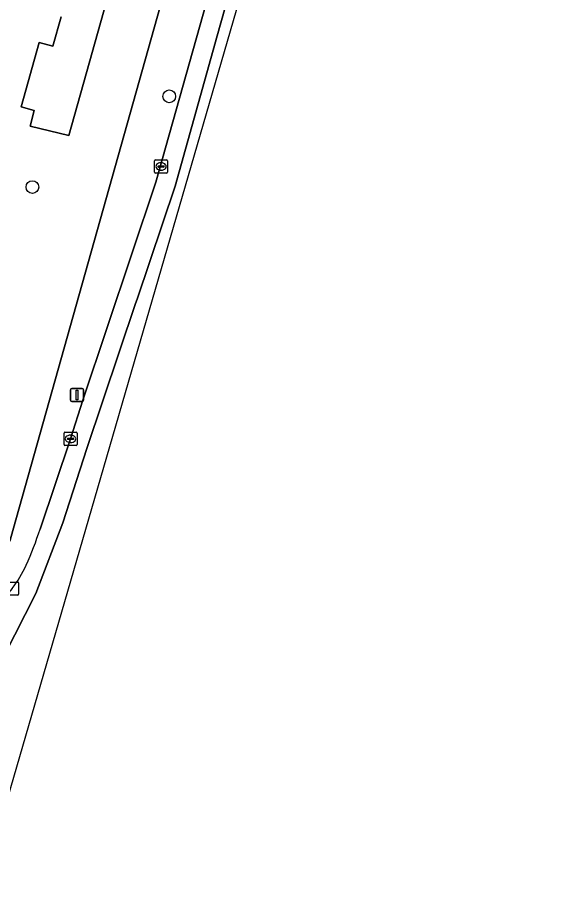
# Model space of a CAD drawing. Extents: x 162523 to 163266, y 381230 to 382050.
# Drawn here: x 163153.5 to 163194.9, y 381242.7 to 381310.4 of the extents above; entities that cross this region are included whole.
import ezdxf

# ---------------------------------------------------------------- set-up
doc = ezdxf.new("R2010")
doc.units = 0
for name, color, linetype in [('IMGEO_Boom', 7, 'Continuous'), ('IMGEO_Erf', 7, 'Continuous'), ('IMGEO_Fietspad_gesloten', 7, 'Continuous'), ('IMGEO_Kolk', 7, 'Continuous'), ('IMGEO_Lichtmast', 7, 'Continuous'), ('IMGEO_Pand', 7, 'Continuous'), ('IMGEO_Rijbaan_lokaal_gesloten', 7, 'Continuous'), ('IMGEO_Voetpad_open', 7, 'Continuous')]:
    doc.layers.add(name, color=color, linetype=linetype)

msp = doc.modelspace()

# ---------------------------------------------------------------- linework, layer by layer
at = {"layer": 'IMGEO_Boom'}
for centre in [(163165.117, 381304.375), (163154.626, 381297.422)]:
    msp.add_circle(centre, 0.489, dxfattribs=at)
at = {"layer": 'IMGEO_Erf'}
for points in [[(163162.563, 381319.648), (163157.407, 381301.38), (163154.441, 381302.09), (163154.761, 381303.301), (163153.763, 381303.565), (163155.153, 381308.502), (163156.202, 381308.21), (163156.827, 381310.455)], [(163089.036, 381305.65), (163100.121, 381293.889), (163100.168, 381293.933), (163100.793, 381293.273), (163100.872, 381293.349), (163128.532, 381264.15), (163152.909, 381270.379), (163153.113, 381271.101), (163166.53, 381318.72)]]:
    msp.add_lwpolyline(points, dxfattribs=at)
at = {"layer": 'IMGEO_Fietspad_gesloten'}
for points in [[(163193.255, 381414.86), (163189.041, 381389.044), (163187.526, 381381.562), (163186.599, 381377.668), (163179.45, 381352.286), (163179.378, 381352.03), (163177.912, 381346.783), (163177.396, 381344.892), (163172.06, 381326.147), (163171.886, 381325.528), (163170.04, 381318.958), (163164.095, 381297.8), (163158.494, 381281.107), (163157.546, 381278.134), (163155.211, 381271.212)], [(163153.068, 381266.665), (163152.267, 381265.686), (163150.14, 381263.088), (163152.456, 381261.506), (163154.875, 381266.297), (163156.947, 381271.696), (163158.8, 381277.397), (163162.539, 381288.498), (163162.653, 381288.836), (163165.562, 381297.502), (163168.783, 381309.023), (163173.669, 381326.303), (163177.748, 381340.702), (163180.234, 381349.548), (163186.222, 381370.751)]]:
    msp.add_lwpolyline(points, dxfattribs=at)
for centre, radius, start, end in [((163129.009, 381279.666), 27.532, 335.97506, 342.11724), ((163145.404, 381272.545), 9.66, 322.50654, 334.96599)]:
    msp.add_arc(centre, radius, start, end, dxfattribs=at)
at = {"layer": 'IMGEO_Kolk'}
for p, q in [((163163.991, 381298.575), (163163.991, 381299.427)), ((163164.066, 381299.501), (163164.918, 381299.501)), ((163164.25, 381298.995), (163164.25, 381299.007)), ((163164.688, 381298.958), (163164.29, 381298.958)), ((163164.293, 381299.044), (163164.691, 381299.044)), ((163164.479, 381299.281), (163164.504, 381299.281)), ((163164.734, 381299.007), (163164.734, 381298.995)), ((163164.992, 381299.427), (163164.992, 381298.575)), ((163164.918, 381298.501), (163164.066, 381298.501)), ((163164.502, 381298.721), (163164.477, 381298.721)), ((163157.048, 381277.708), (163157.048, 381278.56)), ((163157.123, 381278.634), (163157.975, 381278.634)), ((163158.049, 381278.56), (163158.049, 381277.708)), ((163157.307, 381278.128), (163157.307, 381278.14)), ((163157.745, 381278.091), (163157.347, 381278.091)), ((163157.35, 381278.177), (163157.748, 381278.177)), ((163157.559, 381277.854), (163157.534, 381277.854)), ((163157.536, 381278.414), (163157.561, 381278.414)), ((163157.791, 381278.14), (163157.791, 381278.128)), ((163157.975, 381277.634), (163157.123, 381277.634)), ((163152.642, 381267.165), (163153.494, 381267.165)), ((163153.568, 381267.091), (163153.568, 381266.239)), ((163153.494, 381266.165), (163152.642, 381266.165))]:
    msp.add_line(p, q, dxfattribs=at)
for points in [[(163163.991, 381298.575), (163163.991, 381299.427)], [(163164.066, 381299.501), (163164.918, 381299.501)], [(163164.992, 381299.427), (163164.992, 381298.575)], [(163164.918, 381298.501), (163164.066, 381298.501)], [(163157.048, 381277.708), (163157.048, 381278.56)], [(163157.123, 381278.634), (163157.975, 381278.634)], [(163158.049, 381278.56), (163158.049, 381277.708)], [(163157.975, 381277.634), (163157.123, 381277.634)], [(163152.642, 381267.165), (163153.494, 381267.165)], [(163153.568, 381267.091), (163153.568, 381266.239)], [(163153.494, 381266.165), (163152.642, 381266.165)]]:
    msp.add_lwpolyline(points, dxfattribs=at)
for centre, radius, start, end in [((163164.068, 381299.425), 0.0765, 91.55205, 178.44795), ((163164.068, 381299.425), 0.0765, 91.55205, 178.44795), ((163164.29, 381299.004), 0.0403, 85.87752, 175.75265), ((163164.287, 381298.994), 0.0366, 178.93798, 274.71019), ((163164.691, 381299.001), 0.043, 264.86636, 352.45326), ((163164.695, 381299.006), 0.0386, 1.73085, 96.63898), ((163164.916, 381299.425), 0.0765, 1.55205, 88.44795), ((163164.916, 381299.425), 0.0765, 1.55205, 88.44795), ((163164.068, 381298.577), 0.0765, 181.55205, 268.44795), ((163164.068, 381298.577), 0.0765, 181.55205, 268.44795), ((163164.916, 381298.577), 0.0765, 271.55205, 358.44795), ((163164.916, 381298.577), 0.0765, 271.55205, 358.44795), ((163157.125, 381278.558), 0.0765, 91.55205, 178.44795), ((163157.125, 381278.558), 0.0765, 91.55205, 178.44795), ((163157.973, 381278.558), 0.0765, 1.55205, 88.44795), ((163157.973, 381278.558), 0.0765, 1.55205, 88.44795), ((163157.347, 381278.137), 0.0403, 85.87752, 175.75265), ((163157.344, 381278.127), 0.0366, 178.93798, 274.71019), ((163157.748, 381278.134), 0.043, 264.86636, 352.45326), ((163157.752, 381278.139), 0.0386, 1.73085, 96.63898), ((163157.125, 381277.71), 0.0765, 181.55205, 268.44795), ((163157.125, 381277.71), 0.0765, 181.55205, 268.44795), ((163157.973, 381277.71), 0.0765, 271.55205, 358.44795), ((163157.973, 381277.71), 0.0765, 271.55205, 358.44795), ((163153.492, 381267.089), 0.0765, 1.55205, 88.44795), ((163153.492, 381267.089), 0.0765, 1.55205, 88.44795), ((163153.492, 381266.241), 0.0765, 271.55205, 358.44795), ((163153.492, 381266.241), 0.0765, 271.55205, 358.44795)]:
    msp.add_arc(centre, radius, start, end, dxfattribs=at)
for centre, major_axis, ratio, start_param, end_param in [((163164.478, 381299.001), (-0.387, 0.002), 0.722429, 4.712389, 7.853982), ((163164.503, 381299.001), (-0.39, 0.002), 0.717154, 1.570796, 4.712389), ((163157.535, 381278.134), (-0.387, 0.002), 0.722429, 4.712389, 7.853982), ((163157.56, 381278.134), (-0.39, 0.002), 0.717154, 1.570796, 4.712389)]:
    msp.add_ellipse(centre, major_axis=major_axis, ratio=ratio, start_param=start_param, end_param=end_param, dxfattribs=at)
at = {"layer": 'IMGEO_Lichtmast'}
for p, q in [((163157.651, 381281.993), (163158.441, 381281.993)), ((163158.441, 381281.993), (163157.651, 381281.993)), ((163157.551, 381281.093), (163157.551, 381281.893)), ((163157.551, 381281.893), (163157.551, 381281.093)), ((163158.541, 381281.893), (163158.541, 381281.093)), ((163158.541, 381281.093), (163158.541, 381281.893)), ((163158.441, 381280.993), (163157.651, 381280.993)), ((163157.651, 381280.993), (163158.441, 381280.993))]:
    msp.add_line(p, q, dxfattribs=at)
msp.add_lwpolyline([(163157.971, 381281.868), (163158.121, 381281.868), (163158.121, 381281.118), (163157.971, 381281.118), (163157.971, 381281.868)], dxfattribs=at)
for centre, start, end in [((163157.651, 381281.893), 90, 180), ((163157.651, 381281.893), 90, 180), ((163158.441, 381281.893), 0, 90), ((163158.441, 381281.893), 360, 90), ((163157.651, 381281.093), 180, 270), ((163157.651, 381281.093), 180, 270), ((163158.441, 381281.093), 270, 0), ((163158.441, 381281.093), 270, 0)]:
    msp.add_arc(centre, 0.1, start, end, dxfattribs=at)
at = {"layer": 'IMGEO_Pand'}
msp.add_lwpolyline([(163156.827, 381310.455), (163156.202, 381308.21), (163155.153, 381308.502), (163153.763, 381303.565), (163154.761, 381303.301), (163154.441, 381302.09), (163157.407, 381301.38), (163162.563, 381319.648)], dxfattribs=at)
at = {"layer": 'IMGEO_Rijbaan_lokaal_gesloten'}
for points in [[(163146.87, 381246.552), (163149.819, 381243.358), (163150.426, 381242.7), (163194.029, 381392.739), (163197.503, 381419.325), (163200.685, 381443.671), (163212.433, 381491.793), (163214.721, 381501.163), (163248.38, 381600.231), (163259.417, 381623.955)], [(163186.222, 381370.751), (163180.234, 381349.548), (163177.748, 381340.702), (163173.669, 381326.303), (163168.783, 381309.023), (163165.562, 381297.502), (163162.653, 381288.836), (163162.539, 381288.498), (163158.8, 381277.397), (163156.947, 381271.696), (163154.875, 381266.297), (163152.456, 381261.506)]]:
    msp.add_lwpolyline(points, dxfattribs=at)
at = {"layer": 'IMGEO_Voetpad_open'}
msp.add_lwpolyline([(163155.211, 381271.212), (163157.546, 381278.134), (163158.494, 381281.107), (163164.095, 381297.8), (163170.04, 381318.958), (163166.841, 381319.839), (163166.53, 381318.72), (163153.113, 381271.101), (163152.909, 381270.379), (163150.462, 381267.098), (163146.767, 381262.569), (163144.855, 381260.242), (163140.204, 381254.49), (163136.659, 381252.418)], dxfattribs=at)
for centre, radius, start, end in [((163129.009, 381279.666), 27.532, 335.97506, 342.11724), ((163145.404, 381272.545), 9.66, 322.50654, 334.96599)]:
    msp.add_arc(centre, radius, start, end, dxfattribs=at)

doc.saveas('drawing.dxf')
